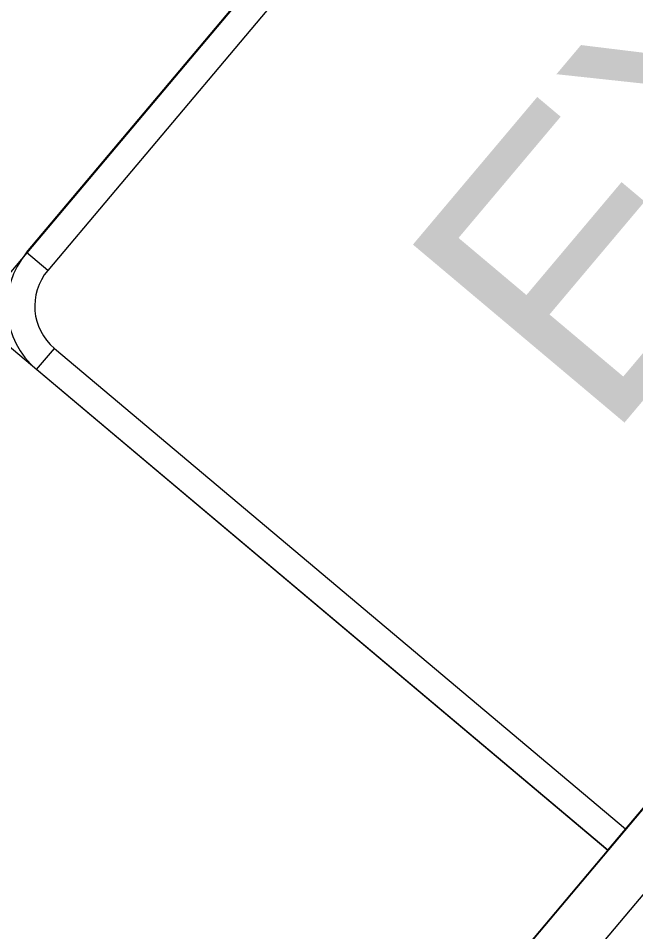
# Model space of a CAD drawing. Extents: x 2001876 to 2025694, y 804561 to 868938.
# Drawn here: x 2018425.05 to 2018453.33, y 818786.25 to 818828.11 of the extents above; entities that cross this region are included whole.
import ezdxf

# ---------------------------------------------------------------- set-up
doc = ezdxf.new("R2010")
doc.units = 0
doc.layers.add('TR SN EXTRUDED PANEL SIGNS- MOUNTED OVERHEAD', color=7, linetype='Continuous')

msp = doc.modelspace()

# ---------------------------------------------------------------- linework, layer by layer
at = {"layer": 'TR SN EXTRUDED PANEL SIGNS- MOUNTED OVERHEAD'}
for p, q in [((2018426.401, 818816.55), (2018425.432, 818817.365)), ((2018425.892, 818812.011), (2018426.707, 818812.98))]:
    msp.add_line(p, q, dxfattribs=at)
for points in [[(2018452.055, 818789.986), (2018525.472, 818877.198), (2018496.401, 818901.671), (2018422.985, 818814.458), (2018452.055, 818789.986)], [(2018494.923, 818897.948), (2018426.401, 818816.55), (2018425.432, 818817.365), (2018493.954, 818898.764), (2018494.923, 818897.948)], [(2018502.871, 818637.93), (2018639.916, 818800.727), (2018535.261, 818888.827), (2018398.216, 818726.03), (2018502.871, 818637.93)], [(2018527.41, 818875.567), (2018409.943, 818736.027), (2018408.005, 818737.659), (2018525.472, 818877.198), (2018527.41, 818875.567)], [(2018426.707, 818812.98), (2018452.871, 818790.955), (2018452.055, 818789.986), (2018425.892, 818812.011), (2018426.707, 818812.98)]]:
    msp.add_lwpolyline(points, close=True, dxfattribs=at)
for radius in [3.8, 2.533]:
    msp.add_arc((2018428.339, 818814.918), radius, 139.909, 229.9086, dxfattribs=at)

# ---------------------------------------------------------------- texts
for s, p in [('X', (2018458.928, 818816.835)), ('E', (2018451.923, 818808.514))]:
    msp.add_text(s, height=12.667, rotation=49.9088, dxfattribs=at).set_placement(p)

doc.saveas('drawing.dxf')
